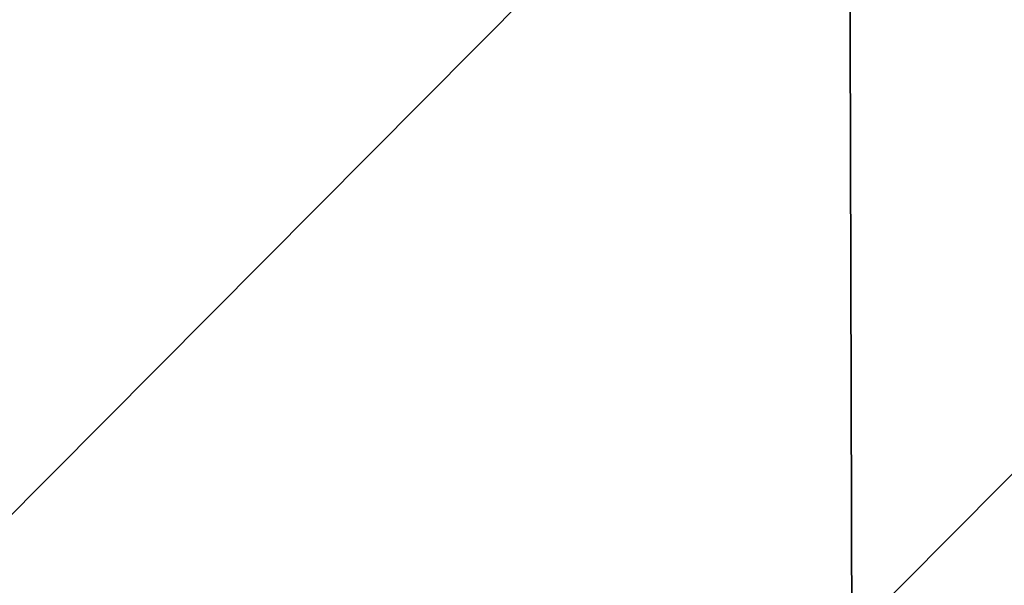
# Model space of a CAD drawing. Header units: millimetres. Extents: x -125 to 125, y -4 to 53.
# Tile 275 of 446: x 31 to 44, y 4 to 11. Entities that reach past the tile are written whole.
import ezdxf

# ---------------------------------------------------------------- set-up
doc = ezdxf.new("R2010")
doc.units = ezdxf.units.MM
doc.header["$LTSCALE"] = 65.185185
doc.layers.add('507', color=7, linetype='CONTINUOUS')
doc.layers.add('509', color=7, linetype='CONTINUOUS')

msp = doc.modelspace()

# ---------------------------------------------------------------- linework, layer by layer
at = {"layer": '507', "color": 7, "linetype": 'CONTINUOUS'}
for points in [[(29.73, 15.236, 124.867), (29.755, 3.29, 124.971), (41.622, 15.236, 124.867), (29.73, 15.236, 124.867)], [(29.755, 3.29, 124.971), (41.657, 3.29, 124.971), (41.622, 15.236, 124.867), (29.755, 3.29, 124.971)], [(41.622, 15.236, 124.867), (41.657, 3.29, 124.971), (53.514, 15.236, 124.867), (41.622, 15.236, 124.867)], [(41.657, 3.29, 124.971), (53.559, 3.29, 124.971), (53.514, 15.236, 124.867), (41.657, 3.29, 124.971)]]:
    msp.add_3dface(points, dxfattribs=at)
at = {"layer": '509', "color": 7, "linetype": 'CONTINUOUS'}
for points in [[(41.622, 15.236, -124.867), (29.755, 3.29, -124.971), (29.73, 15.236, -124.867), (41.622, 15.236, -124.867)], [(41.657, 3.29, -124.971), (29.755, 3.29, -124.971), (41.622, 15.236, -124.867), (41.657, 3.29, -124.971)], [(53.514, 15.236, -124.867), (41.657, 3.29, -124.971), (41.622, 15.236, -124.867), (53.514, 15.236, -124.867)], [(53.559, 3.29, -124.971), (41.657, 3.29, -124.971), (53.514, 15.236, -124.867), (53.559, 3.29, -124.971)]]:
    msp.add_3dface(points, dxfattribs=at)

doc.saveas('drawing.dxf')
